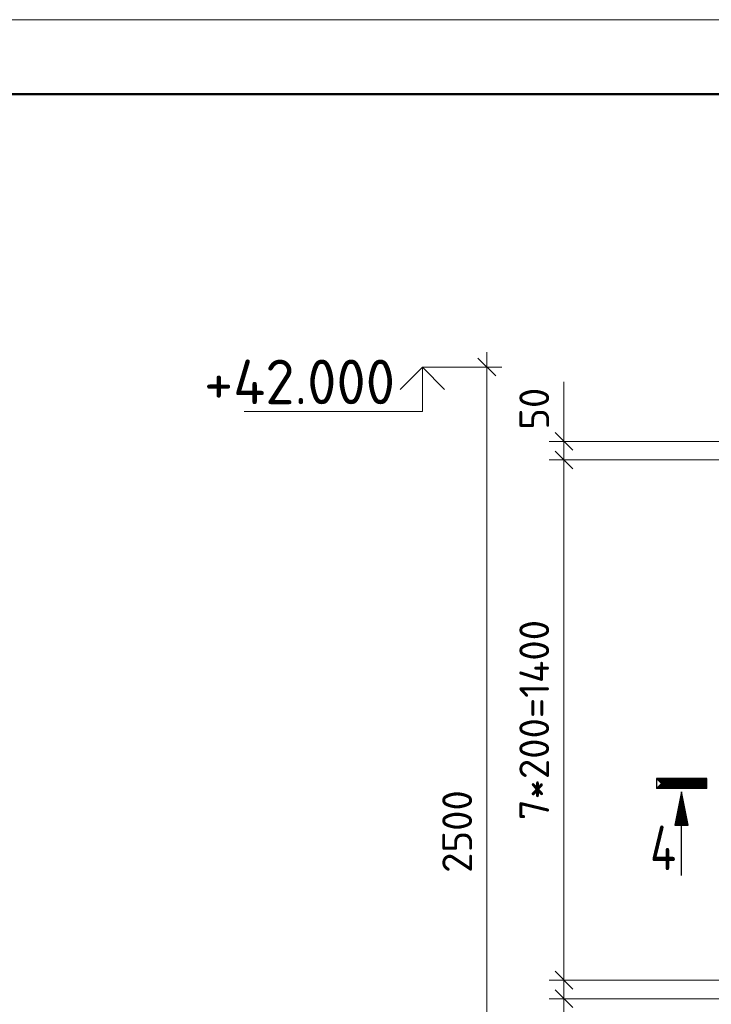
# Model space of a CAD drawing. Header units: millimetres. Extents: x -49773 to 2322955, y -3321 to 58485.
# Tile 559 of 580: x 2197376 to 2202033, y 41600 to 48225. Entities that reach past the tile are written whole.
import ezdxf

# ---------------------------------------------------------------- set-up
doc = ezdxf.new("R2010")
doc.units = ezdxf.units.MM
doc.header["$PDMODE"] = 65
for name, color, linetype, lineweight in [('Standard', 7, 'Continuous', 25), ('Высотная отметки_ общее', 7, 'Continuous', 13), ('СПДС_РАЗМЕРЫ', 152, 'Continuous', 25)]:
    doc.layers.add(name, color=color, linetype=linetype, lineweight=lineweight)
doc.styles.add('ISOCPEUR', font='txt')
doc.dimstyles.new('__________2', dxfattribs={"dimtxt": 250, "dimasz": 200, "dimexe": 0, "dimexo": 0, "dimgap": 100, "dimtad": 1, "dimdec": 0, "dimrnd": 1, "dimzin": 12, "dimdsep": 46, "dimtxsty": 'ISOCPEUR', "dimblk": 'ALL_ML_STRICH', "dimblk1": 'ALL_ML_STRICH', "dimblk2": 'ALL_ML_STRICH', "dimsah": 1, "dimcen": 0, "dimclrd": 7, "dimclre": 7, "dimclrt": 7, "dimadec": 0, "dimazin": 0, "dimtfac": 1, "dimtdec": 0, "dimtmove": 1, "dimatfit": 3, "dimfxl": 0, "dimtzin": 0, "dimlwd": 0, "dimlwe": 13, "dimarcsym": 0})

# ---------------------------------------------------------------- blocks, each defined once
blk = doc.blocks.new('ALL_ML_STRICH')
at = {"color": 0, "linetype": 'ByBlock', "lineweight": -2}
for p, q in [((0, -0.5), (0, 0.5)), ((-1, 0), (0.5, 0)), ((-0.3, -0.3), (0.3, 0.3))]:
    blk.add_line(p, q, dxfattribs=at)
blk = doc.blocks.new('*D1066')
at = {"layer": 'Defpoints', "color": 0}
for p in [(2200307.6, 45887.7), (2200307.6, 39637.7), (2200521.7, 39637.7)]:
    blk.add_point(p, dxfattribs=at)
at = {"layer": 'СПДС_РАЗМЕРЫ', "color": 7, "lineweight": 13}
for p, q in [((2200307.6, 45887.7), (2200521.7, 45887.7)), ((2200307.6, 39637.7), (2200521.7, 39637.7))]:
    blk.add_line(p, q, dxfattribs=at)
at = {"layer": 'СПДС_РАЗМЕРЫ', "color": 7, "lineweight": 0}
blk.add_line((2200521.7, 45687.7), (2200521.7, 39837.7), dxfattribs=at)
at = {"layer": 'СПДС_РАЗМЕРЫ', "color": 7, "lineweight": 0, "xscale": 200, "yscale": 200, "zscale": 200}
for p, rotation in [((2200521.7, 45887.7), 90), ((2200521.7, 39637.7), 270)]:
    blk.add_blockref('ALL_ML_STRICH', p, dxfattribs=dict(at, rotation=rotation))
at = {"layer": 'СПДС_РАЗМЕРЫ', "color": 7, "insert": (2200321.7, 42762.7), "char_height": 200, "attachment_point": 5, "rotation": 90, "style": 'ISOCPEUR'}
blk.add_mtext('2500', dxfattribs=at)
blk = doc.blocks.new('*D1069')
at = {"layer": 'Defpoints', "color": 0}
for p in [(2201040.6, 45262.7), (2202560.5, 45262.7), (2202185.5, 41762.7)]:
    blk.add_point(p, dxfattribs=at)
at = {"layer": 'СПДС_РАЗМЕРЫ', "color": 7, "lineweight": 13}
for p, q in [((2202560.5, 45262.7), (2201040.6, 45262.7)), ((2202185.5, 41762.7), (2201040.6, 41762.7))]:
    blk.add_line(p, q, dxfattribs=at)
at = {"layer": 'СПДС_РАЗМЕРЫ', "color": 7, "lineweight": 0}
blk.add_line((2201040.6, 41962.7), (2201040.6, 45062.7), dxfattribs=at)
at = {"layer": 'СПДС_РАЗМЕРЫ', "color": 7, "lineweight": 0, "xscale": 200, "yscale": 200, "zscale": 200}
for p, rotation in [((2201040.6, 45262.7), 90), ((2201040.6, 41762.7), 270)]:
    blk.add_blockref('ALL_ML_STRICH', p, dxfattribs=dict(at, rotation=rotation))
at = {"layer": 'СПДС_РАЗМЕРЫ', "color": 7, "insert": (2200840.6, 43512.7), "char_height": 200, "attachment_point": 5, "rotation": 90, "style": 'ISOCPEUR'}
blk.add_mtext('7*200=1400', dxfattribs=at)
blk = doc.blocks.new('*D1070')
at = {"layer": 'Defpoints', "color": 0}
for p in [(2201040.6, 45387.7), (2203485.5, 45387.7), (2202185.5, 45262.7)]:
    blk.add_point(p, dxfattribs=at)
at = {"layer": 'СПДС_РАЗМЕРЫ', "color": 7, "lineweight": 0}
for p, q in [((2201040.6, 45587.7), (2201040.6, 45787.7)), ((2201040.6, 45262.7), (2201040.6, 45387.7)), ((2201040.6, 45062.7), (2201040.6, 44862.7))]:
    blk.add_line(p, q, dxfattribs=at)
at = {"layer": 'СПДС_РАЗМЕРЫ', "color": 7, "lineweight": 13}
for p, q in [((2203485.5, 45387.7), (2201040.6, 45387.7)), ((2202185.5, 45262.7), (2201040.6, 45262.7))]:
    blk.add_line(p, q, dxfattribs=at)
at = {"layer": 'СПДС_РАЗМЕРЫ', "color": 7, "lineweight": 0, "xscale": 200, "yscale": 200, "zscale": 200}
for p, rotation in [((2201040.6, 45387.7), 270), ((2201040.6, 45262.7), 90)]:
    blk.add_blockref('ALL_ML_STRICH', p, dxfattribs=dict(at, rotation=rotation))
at = {"layer": 'СПДС_РАЗМЕРЫ', "color": 7, "insert": (2200840.6, 45607.3), "char_height": 200, "attachment_point": 5, "rotation": 90, "style": 'ISOCPEUR'}
blk.add_mtext('50', dxfattribs=at)
blk = doc.blocks.new('*D1071')
at = {"layer": 'Defpoints', "color": 0}
for p in [(2202560.5, 41762.7), (2201040.6, 41637.7), (2203485.5, 41637.7)]:
    blk.add_point(p, dxfattribs=at)
at = {"layer": 'СПДС_РАЗМЕРЫ', "color": 7, "lineweight": 0}
for p, q in [((2201040.6, 41962.7), (2201040.6, 42162.7)), ((2201040.6, 41762.7), (2201040.6, 41637.7)), ((2201040.6, 41437.7), (2201040.6, 41237.7))]:
    blk.add_line(p, q, dxfattribs=at)
at = {"layer": 'СПДС_РАЗМЕРЫ', "color": 7, "lineweight": 13}
for p, q in [((2202560.5, 41762.7), (2201040.6, 41762.7)), ((2203485.5, 41637.7), (2201040.6, 41637.7))]:
    blk.add_line(p, q, dxfattribs=at)
at = {"layer": 'СПДС_РАЗМЕРЫ', "color": 7, "lineweight": 0, "xscale": 200, "yscale": 200, "zscale": 200}
for p, rotation in [((2201040.6, 41762.7), 270), ((2201040.6, 41637.7), 90)]:
    blk.add_blockref('ALL_ML_STRICH', p, dxfattribs=dict(at, rotation=rotation))
at = {"layer": 'СПДС_РАЗМЕРЫ', "color": 7, "insert": (2200840.6, 41337.7), "char_height": 200, "attachment_point": 5, "rotation": 90, "style": 'ISOCPEUR'}
blk.add_mtext('50', dxfattribs=at)

msp = doc.modelspace()

# ---------------------------------------------------------------- linework, layer by layer
at = {"layer": 'Standard', "color": 7, "linetype": 'Continuous', "lineweight": -3, "transparency": 33554687}
for p, q in [((2201666.6, 43117.1), (2201999.6, 43117.1)), ((2201668.8, 43114.9), (2201997.4, 43114.9)), ((2201671.1, 43112.6), (2201995.1, 43112.6)), ((2201673.3, 43110.4), (2201992.8, 43110.4)), ((2201992.8, 43060.9), (2201673.3, 43060.9)), ((2201675.6, 43108.1), (2201990.6, 43108.1)), ((2201990.6, 43063.1), (2201675.6, 43063.1)), ((2201677.8, 43105.9), (2201988.3, 43105.9)), ((2201988.3, 43065.4), (2201677.8, 43065.4)), ((2201680.1, 43103.6), (2201986.1, 43103.6)), ((2201986.1, 43067.6), (2201680.1, 43067.6)), ((2201682.3, 43101.4), (2201983.8, 43101.4)), ((2201983.8, 43069.9), (2201682.3, 43069.9)), ((2201684.6, 43099.1), (2201981.6, 43099.1)), ((2201981.6, 43072.1), (2201684.6, 43072.1)), ((2201686.8, 43096.9), (2201979.3, 43096.9)), ((2201979.3, 43074.4), (2201686.8, 43074.4)), ((2201689.1, 43094.6), (2201977.1, 43094.6)), ((2201977.1, 43076.6), (2201689.1, 43076.6)), ((2201691.3, 43092.4), (2201974.8, 43092.4)), ((2201974.8, 43078.9), (2201691.3, 43078.9)), ((2201693.6, 43090.1), (2201972.6, 43090.1)), ((2201972.6, 43081.1), (2201693.6, 43081.1)), ((2201695.8, 43087.9), (2201970.3, 43087.9)), ((2201970.3, 43083.4), (2201695.8, 43083.4)), ((2201968.1, 43085.6), (2201698.1, 43085.6)), ((2201698.1, 43085.6), (2201968.1, 43085.6)), ((2201965.8, 43087.9), (2201700.3, 43087.9)), ((2201700.3, 43083.4), (2201965.8, 43083.4)), ((2201963.6, 43090.1), (2201702.6, 43090.1)), ((2201702.6, 43081.1), (2201963.6, 43081.1)), ((2201961.3, 43092.4), (2201704.8, 43092.4)), ((2201704.8, 43078.9), (2201961.3, 43078.9)), ((2201959.1, 43094.6), (2201707.1, 43094.6)), ((2201707.1, 43076.6), (2201959.1, 43076.6)), ((2201956.8, 43096.9), (2201709.3, 43096.9)), ((2201709.3, 43074.4), (2201956.8, 43074.4)), ((2201968.1, 43085.6), (2201968.1, 43085.6)), ((2201970.3, 43087.9), (2201970.3, 43083.4)), ((2201972.6, 43090.1), (2201972.6, 43081.1)), ((2201974.8, 43092.4), (2201974.8, 43078.9)), ((2201977.1, 43094.6), (2201977.1, 43076.6)), ((2201979.3, 43096.9), (2201979.3, 43074.4)), ((2201981.6, 43099.1), (2201981.6, 43072.1)), ((2201983.8, 43101.4), (2201983.8, 43069.9)), ((2201986.1, 43103.6), (2201986.1, 43067.6)), ((2201988.3, 43105.9), (2201988.3, 43065.4)), ((2201990.6, 43108.1), (2201990.6, 43063.1)), ((2201992.8, 43110.4), (2201992.8, 43060.9)), ((2201995.1, 43112.6), (2201995.1, 43058.6)), ((2201997.4, 43114.9), (2201997.4, 43056.4)), ((2201999.6, 43117.1), (2201999.6, 43054.1)), ((2202001.8, 43051.9), (2201664.3, 43051.9)), ((2201999.6, 43054.1), (2201666.6, 43054.1)), ((2201997.4, 43056.4), (2201668.8, 43056.4)), ((2201995.1, 43058.6), (2201671.1, 43058.6)), ((2201790.8, 42806.6), (2201833.1, 43017.9)), ((2201793.5, 42808.9), (2201833.1, 43006.4)), ((2201796.4, 42811.1), (2201833.1, 42995)), ((2201833.1, 43017.9), (2201875.4, 42806.6)), ((2201833.1, 43006.4), (2201872.7, 42808.9)), ((2201833.1, 42995), (2201869.8, 42811.1)), ((2201799.1, 42813.4), (2201833.1, 42983.5)), ((2201801.8, 42815.6), (2201833.1, 42972)), ((2201804.5, 42817.9), (2201833.1, 42960.5)), ((2201807.2, 42820.1), (2201833.1, 42949.1)), ((2201810.1, 42822.4), (2201833.1, 42937.6)), ((2201833.1, 42983.5), (2201867.1, 42813.4)), ((2201833.1, 42972), (2201864.4, 42815.6)), ((2201833.1, 42960.5), (2201861.7, 42817.9)), ((2201833.1, 42949.1), (2201859, 42820.1)), ((2201833.1, 42937.6), (2201856, 42822.4)), ((2201812.8, 42824.6), (2201833.1, 42926.1)), ((2201815.5, 42826.9), (2201833.1, 42914.6)), ((2201818.2, 42829.1), (2201833.1, 42903.2)), ((2201820.9, 42831.4), (2201833.1, 42891.7)), ((2201823.9, 42833.6), (2201833.1, 42880.2)), ((2201826.6, 42835.9), (2201833.1, 42868.7)), ((2201833.1, 42926.1), (2201853.3, 42824.6)), ((2201833.1, 42914.6), (2201850.6, 42826.9)), ((2201833.1, 42903.2), (2201847.9, 42829.1)), ((2201833.1, 42891.7), (2201845.3, 42831.4)), ((2201833.1, 42880.2), (2201842.3, 42833.6)), ((2201833.1, 42868.7), (2201839.6, 42835.9)), ((2201875.4, 42806.6), (2201790.8, 42806.6)), ((2201872.7, 42808.9), (2201793.5, 42808.9)), ((2201869.8, 42811.1), (2201796.4, 42811.1)), ((2201867.1, 42813.4), (2201799.1, 42813.4)), ((2201864.4, 42815.6), (2201801.8, 42815.6)), ((2201861.7, 42817.9), (2201804.5, 42817.9)), ((2201859, 42820.1), (2201807.2, 42820.1)), ((2201856, 42822.4), (2201810.1, 42822.4)), ((2201853.3, 42824.6), (2201812.8, 42824.6)), ((2201850.6, 42826.9), (2201815.5, 42826.9)), ((2201847.9, 42829.1), (2201818.2, 42829.1)), ((2201845.3, 42831.4), (2201820.9, 42831.4)), ((2201842.3, 42833.6), (2201823.9, 42833.6)), ((2201839.6, 42835.9), (2201826.6, 42835.9)), ((2201829.3, 42838.1), (2201833.1, 42857.3)), ((2201836.9, 42838.1), (2201829.3, 42838.1)), ((2201832, 42840.4), (2201833.1, 42845.8)), ((2201834.2, 42840.4), (2201832, 42840.4)), ((2201833.1, 42857.3), (2201836.9, 42838.1)), ((2201833.1, 42845.8), (2201834.2, 42840.4)), ((2201833.1, 42466.9), (2201833.1, 42804.4))]:
    msp.add_line(p, q, dxfattribs=at)
at = {"layer": 'Standard', "color": 7, "linetype": 'Continuous', "lineweight": 13, "transparency": 33554687}
msp.add_lwpolyline([(2158554.9, 6224.7), (2217954.9, 6224.7), (2217954.9, 48224.7), (2158554.9, 48224.7), (2158554.9, 6224.7)], close=True, dxfattribs=at)
at = {"layer": 'Standard', "color": 7, "linetype": 'Continuous', "lineweight": 50, "transparency": 33554687}
msp.add_lwpolyline([(2160554.9, 47724.7), (2217454.9, 47724.7), (2217454.9, 6724.7), (2160554.9, 6724.7), (2160554.9, 47724.7)], close=True, dxfattribs=at)
at = {"layer": 'Standard', "color": 7, "linetype": 'Continuous', "lineweight": -3, "transparency": 33554687}
for points in [[(2202001.8, 43051.9), (2202001.8, 43119.4), (2201664.3, 43119.4), (2201664.3, 43051.9)], [(2201833.1, 42804.4), (2201878.1, 42804.4), (2201833.1, 43029.4), (2201788.1, 42804.4), (2201833.1, 42804.4)]]:
    msp.add_lwpolyline(points, dxfattribs=at)
at = {"layer": 'Высотная отметки_ общее', "color": 7, "linetype": 'Continuous', "lineweight": 13, "transparency": 33554687}
for p, q in [((2200087.1, 45887.7), (2199937.1, 45737.7)), ((2200087.1, 45887.7), (2200237.1, 45737.7)), ((2200087.1, 45887.7), (2200087.1, 45587.7)), ((2200087.1, 45887.7), (2200087.1, 45887.7)), ((2200087.1, 45887.7), (2200087.1, 45887.7)), ((2200087.1, 45887.7), (2200307.6, 45887.7)), ((2200087.1, 45887.7), (2200087.1, 45887.7)), ((2200087.1, 45887.7), (2200087.1, 45887.7)), ((2200087.1, 45587.7), (2198887.1, 45587.7))]:
    msp.add_line(p, q, dxfattribs=at)

# ---------------------------------------------------------------- texts
at = {"layer": 'Standard', "color": 7, "linetype": 'Continuous', "lineweight": 25, "transparency": 33554687, "insert": (2201620.2, 42502.5), "char_height": 300, "width": 326.407, "attachment_point": 7, "style": 'ISOCPEUR'}
msp.add_mtext('{\\W0.7800;4}', dxfattribs=at)
at = {"layer": 'Высотная отметки_ общее', "color": 7, "linetype": 'Continuous', "lineweight": 25, "transparency": 33554687, "insert": (2198617.1, 45637.7), "char_height": 300, "width": 1492.381, "attachment_point": 7, "style": 'ISOCPEUR'}
msp.add_mtext('{\\W0.9600;+42.000}', dxfattribs=at)

# ---------------------------------------------------------------- dimensions: what is measured, and where the dimension line sits
at = {"layer": 'СПДС_РАЗМЕРЫ'}
dim = msp.add_linear_dim(base=(2200521.7, 39637.7), p1=(2200307.6, 45887.7), p2=(2200307.6, 39637.7), angle=270, dimstyle='__________2', override={"dimtxt": 200, "dimlfac": 0.4}, dxfattribs=at)
dim.commit()
dim.dimension.update_dxf_attribs({"geometry": '*D1066', "text_midpoint": (2200321.7, 42762.7)})
for base, p1, p2, angle, picture, middle in [((2201040.6, 45387.7), (2202185.5, 45262.7), (2203485.5, 45387.7), 90, '*D1070', (2201040.6, 45607.3)), ((2201040.6, 41637.7), (2202560.5, 41762.7), (2203485.5, 41637.7), 270, '*D1071', (2201040.6, 41337.7))]:
    dim = msp.add_linear_dim(base=base, p1=p1, p2=p2, angle=angle, dimstyle='__________2', override={"dimtxt": 200, "dimlfac": 0.4}, dxfattribs=at)
    dim.commit()
    dim.dimension.update_dxf_attribs({"geometry": picture, "text_midpoint": middle, "dimtype": 160})
dim = msp.add_linear_dim(base=(2201040.6, 45262.7), p1=(2202185.5, 41762.7), p2=(2202560.5, 45262.7), angle=90, text='7*200=1400', dimstyle='__________2', override={"dimtxt": 200, "dimlfac": 0.4}, dxfattribs=at)
dim.commit()
dim.dimension.update_dxf_attribs({"geometry": '*D1069', "text_midpoint": (2200840.6, 43512.7)})

doc.saveas('drawing.dxf')
